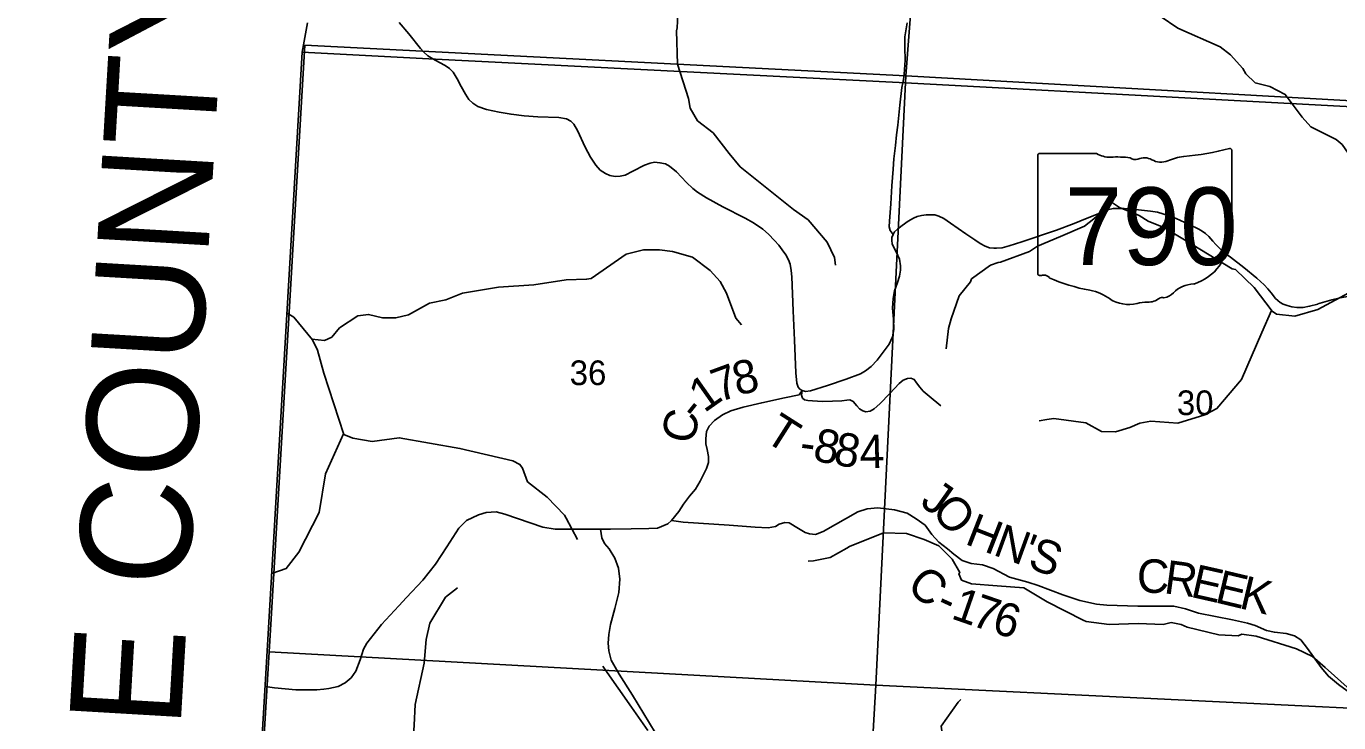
# Model space of a CAD drawing. Extents: x 1878108 to 2183446, y 146837 to 508383.
# Drawn here: x 2007505 to 2019274, y 240009 to 246251 of the extents above; entities that cross this region are included whole.
import ezdxf

# ---------------------------------------------------------------- set-up
doc = ezdxf.new("R2010")
doc.units = 0
for name, color, linetype in [('GM_X_Adjacent_County', 7, 'Continuous'), ('GM_X_Adjacent_County_Text', 7, 'Continuous'), ('GM_X_County', 7, 'Continuous'), ('GM_X_County_Road', 7, 'Continuous'), ('GM_X_County_Road_Text', 7, 'Continuous'), ('GM_X_Minor_River', 7, 'Continuous'), ('GM_X_Section', 7, 'Continuous'), ('GM_X_Section_Text', 7, 'Continuous'), ('GM_X_State_Location', 7, 'Continuous'), ('GM_X_State_Route', 7, 'Continuous'), ('GM_X_State_Shield', 7, 'Continuous'), ('GM_X_Township', 7, 'Continuous'), ('GM_X_Township_Road', 7, 'Continuous'), ('GM_X_Township_Road_Text', 7, 'Continuous')]:
    doc.layers.add(name, color=color, linetype=linetype)

msp = doc.modelspace()

# ---------------------------------------------------------------- linework, layer by layer
at = {"layer": 'GM_X_Adjacent_County'}
msp.add_lwpolyline([(2010027, 246281), (2009980, 246018), (2009662, 240602), (2009205, 232852), (2009016, 229762), (2008888, 227673)], dxfattribs=at)
at = {"layer": 'GM_X_County'}
msp.add_lwpolyline([(2008888, 227673), (2009016, 229762), (2009205, 232852), (2009662, 240602), (2009980, 246018), (2010027, 246281)], dxfattribs=at)
at = {"layer": 'GM_X_County_Road'}
for points in [[(2012653, 241743), (2012745, 241743), (2012930, 241747), (2013087, 241750), (2013165, 241754), (2013259, 241793), (2013291, 241820), (2013356, 241903), (2013398, 241968), (2013451, 242040), (2013507, 242101), (2013549, 242173), (2013605, 242286), (2013622, 242341), (2013623, 242395), (2013612, 242459), (2013599, 242508), (2013598, 242554), (2013606, 242618), (2013630, 242668), (2013676, 242719), (2013747, 242768), (2013823, 242805), (2013935, 242838), (2014100, 242877), (2014305, 242921), (2014435, 242949), (2014464, 242987)], [(2010845, 241057), (2010913, 241130), (2011060, 241288), (2011175, 241431), (2011275, 241585), (2011384, 241754), (2011452, 241822), (2011559, 241871), (2011629, 241892), (2011720, 241898), (2011796, 241878), (2012138, 241763), (2012249, 241743), (2012455, 241745), (2012653, 241743)], [(2013291, 241820), (2013396, 241806), (2013670, 241788), (2013808, 241780), (2014041, 241763), (2014157, 241756), (2014223, 241768), (2014256, 241789), (2014307, 241804), (2014347, 241800), (2014430, 241750), (2014490, 241715), (2014528, 241702), (2014581, 241697), (2014650, 241722), (2014961, 241899), (2015045, 241927), (2015142, 241934), (2015292, 241917), (2015403, 241886), (2015486, 241836), (2015565, 241780), (2015624, 241697), (2015688, 241627), (2015766, 241566), (2015823, 241521), (2015897, 241464), (2015977, 241435), (2016081, 241425), (2016176, 241390), (2016321, 241315), (2016487, 241268), (2016580, 241239), (2016801, 241154), (2016953, 241105), (2017103, 241073), (2017194, 241062), (2017474, 241055), (2017796, 241053), (2017899, 241031), (2018018, 240992), (2018321, 240931), (2018455, 240902), (2018524, 240879), (2018628, 240836), (2018697, 240820), (2018802, 240808), (2018877, 240787), (2018933, 240753), (2018993, 240675), (2019117, 240503), (2019182, 240425), (2019272, 240353), (2019349, 240295)], [(2012653, 241743), (2012665, 241667), (2012690, 241616), (2012731, 241567), (2012783, 241483), (2012815, 241395), (2012828, 241297), (2012819, 241176), (2012784, 241033), (2012745, 240888), (2012729, 240800), (2012723, 240721), (2012729, 240653), (2012751, 240571), (2012821, 240444), (2012940, 240257), (2013143, 239921)], [(2010173, 240311), (2010219, 240316), (2010301, 240335), (2010365, 240366), (2010418, 240412), (2010459, 240470), (2010498, 240574), (2010528, 240669), (2010558, 240723), (2010691, 240888), (2010845, 241057)], [(2009647, 240334), (2009731, 240322), (2009923, 240305), (2010110, 240304), (2010173, 240311)]]:
    msp.add_lwpolyline(points, dxfattribs=at)
at = {"layer": 'GM_X_Minor_River'}
for points in [[(2012899, 247292), (2013021, 247164), (2013139, 246865), (2013328, 246452), (2013349, 246357), (2013342, 246237), (2013337, 246209), (2013344, 245910), (2013444, 245604), (2013458, 245517), (2013524, 245405), (2013665, 245296), (2013809, 245111), (2013907, 244990), (2014384, 244610), (2014515, 244517), (2014687, 244315), (2014752, 244179), (2014762, 244110)], [(2019824, 243886), (2019842, 244061), (2019813, 244146), (2019757, 244228), (2019721, 244358), (2019656, 244714), (2019472, 244949), (2019305, 245191), (2019251, 245235), (2019023, 245350), (2018946, 245435), (2018794, 245640), (2018657, 245711), (2018526, 245743), (2018441, 245826), (2018414, 245873), (2018304, 245995), (2018210, 246068), (2017832, 246234), (2017672, 246342)], [(2019404, 243884), (2019087, 243714), (2018880, 243652), (2018716, 243671), (2018676, 243699), (2018516, 243910), (2018348, 244070), (2018318, 244076), (2017891, 244336), (2017707, 244447), (2017566, 244503), (2017484, 244555), (2017308, 244627), (2017238, 244675), (2017216, 244685), (2017166, 244599), (2017079, 244526), (2016995, 244460), (2016779, 244367), (2016572, 244280), (2016500, 244232), (2016241, 244137), (2016221, 244135), (2016153, 244111), (2015981, 243986), (2015971, 243962), (2015870, 243835), (2015800, 243628), (2015774, 243542), (2015754, 243359)], [(2010065, 243446), (2010178, 243435), (2010244, 243466), (2010313, 243547), (2010478, 243656), (2010574, 243668), (2010699, 243638), (2010818, 243639), (2010933, 243665), (2011122, 243769), (2011268, 243799), (2011416, 243858), (2011739, 243912), (2012057, 243934), (2012345, 243977), (2012529, 243983), (2012571, 243990), (2012883, 244208), (2013040, 244247), (2013184, 244247), (2013301, 244233), (2013479, 244183), (2013637, 244062), (2013728, 243963), (2013783, 243859), (2013868, 243636), (2013920, 243576)], [(2009844, 243680), (2009904, 243644), (2010070, 243440), (2010117, 243348), (2010173, 243142), (2010352, 242591), (2010432, 242560), (2010607, 242529), (2010850, 242563), (2011394, 242467), (2011869, 242356), (2011932, 242324), (2011955, 242291), (2012001, 242169), (2012177, 242031), (2012331, 241868), (2012345, 241842), (2012447, 241652)], [(2018672, 243705), (2018584, 243507), (2018403, 243084), (2018182, 242824), (2018075, 242768), (2017831, 242693), (2017590, 242713), (2017490, 242694), (2017401, 242655), (2017272, 242615), (2017146, 242619), (2017005, 242698), (2016720, 242737), (2016658, 242727), (2016588, 242715)], [(2010350, 242597), (2010187, 242241), (2010131, 241894), (2009950, 241537), (2009836, 241392), (2009706, 241346)], [(2019378, 240305), (2019154, 240503), (2019038, 240601), (2018897, 240671), (2018533, 240785), (2018405, 240803), (2018372, 240788), (2018198, 240798), (2017914, 240864), (2017862, 240890), (2017771, 240907), (2017699, 240889), (2017475, 240897), (2017216, 240888), (2017010, 240916), (2016984, 240928), (2016661, 241093), (2016451, 241219), (2016210, 241235), (2015982, 241254), (2015892, 241288), (2015868, 241342), (2015876, 241356), (2015808, 241475), (2015688, 241595), (2015558, 241651), (2015399, 241706), (2015191, 241712), (2014886, 241587), (2014864, 241573), (2014714, 241490), (2014565, 241460), (2014517, 241457)], [(2010936, 239283), (2010983, 239988), (2010993, 240173), (2011074, 240543), (2011090, 240755), (2011123, 240900), (2011263, 241134), (2011372, 241219)], [(2013079, 239939), (2012931, 240149), (2012693, 240488), (2012675, 240516)], [(2016124, 236826), (2016201, 236999), (2016317, 237126), (2016400, 237229), (2016414, 237367), (2016389, 237530), (2016420, 237708), (2016509, 237871), (2016520, 237955), (2016375, 238327), (2016304, 238553), (2016216, 239009), (2016140, 239238), (2016077, 239355), (2015806, 239628), (2015782, 239683), (2015775, 239709), (2015734, 239817), (2015709, 239978), (2015861, 240194), (2015886, 240217)]]:
    msp.add_lwpolyline(points, dxfattribs=at)
at = {"layer": 'GM_X_Section'}
for points in [[(2015798, 251134), (2021200, 250855), (2020937, 245497), (2015391, 245807)], [(2010003, 246082), (2015391, 245807), (2015123, 240346), (2009683, 240645), (2009700, 240940)], [(2015391, 245807), (2020937, 245497), (2020547, 240083), (2015123, 240346)], [(2009683, 240645), (2015123, 240346), (2014808, 234903), (2009352, 235098), (2009375, 235533)], [(2015123, 240346), (2020547, 240083), (2020250, 234697), (2014808, 234903)]]:
    msp.add_lwpolyline(points, close=True, dxfattribs=at)
at = {"layer": 'GM_X_State_Route'}
for points in [[(2010850, 246285), (2010934, 246182), (2011039, 246052), (2011070, 246019), (2011105, 245986), (2011150, 245959), (2011211, 245927), (2011262, 245900), (2011300, 245872), (2011332, 245839), (2011369, 245780), (2011406, 245712), (2011443, 245644), (2011474, 245596), (2011510, 245561), (2011555, 245533), (2011631, 245506), (2011745, 245482), (2011852, 245463), (2011971, 245448), (2012093, 245439), (2012280, 245432), (2012349, 245421), (2012387, 245401), (2012415, 245375), (2012447, 245316), (2012517, 245167), (2012564, 245079), (2012611, 245007), (2012652, 244962), (2012698, 244932), (2012737, 244915), (2012786, 244905), (2012831, 244909), (2012875, 244917), (2012945, 244951), (2013050, 245006), (2013100, 245024), (2013138, 245032), (2013187, 245028), (2013236, 245018), (2013274, 244997), (2013335, 244946), (2013425, 244851), (2013482, 244798), (2013525, 244763), (2013604, 244712), (2013750, 244634), (2013950, 244532), (2014026, 244490), (2014109, 244433), (2014160, 244387), (2014214, 244332), (2014253, 244289), (2014284, 244248), (2014315, 244203), (2014339, 244158), (2014354, 244118), (2014365, 244063), (2014371, 244005), (2014377, 243853), (2014382, 243701), (2014394, 243439), (2014405, 243146), (2014414, 243053), (2014427, 243016), (2014442, 243000), (2014464, 242987), (2014492, 242979), (2014536, 242985), (2014690, 243032), (2014856, 243088), (2014985, 243137), (2015032, 243163), (2015082, 243202), (2015136, 243259), (2015244, 243401), (2015273, 243468), (2015284, 243534), (2015282, 243626), (2015274, 243724), (2015278, 243811), (2015292, 243881), (2015317, 243955), (2015335, 244011), (2015344, 244064), (2015343, 244104), (2015334, 244164), (2015308, 244224), (2015271, 244298), (2015266, 244335), (2015266, 244359), (2015278, 244386), (2015290, 244409), (2015318, 244432), (2015360, 244466), (2015413, 244503), (2015460, 244530), (2015495, 244545), (2015532, 244555), (2015575, 244562), (2015616, 244562), (2015652, 244560), (2015687, 244550), (2015733, 244528), (2015793, 244487), (2015929, 244392), (2016011, 244337), (2016060, 244303), (2016105, 244280), (2016142, 244266), (2016181, 244262), (2016206, 244261), (2016257, 244266), (2016318, 244283), (2016432, 244319), (2016744, 244424), (2016902, 244484), (2017002, 244525), (2017161, 244589), (2017202, 244607), (2017251, 244617), (2017298, 244619), (2017350, 244619), (2017451, 244610), (2017586, 244594), (2017648, 244584), (2017697, 244571), (2017816, 244527), (2017934, 244475), (2018019, 244434), (2018050, 244416), (2018080, 244395), (2018109, 244366), (2018144, 244325), (2018172, 244295), (2018205, 244262), (2018235, 244235), (2018263, 244213), (2018303, 244183), (2018424, 244088), (2018539, 243992), (2018605, 243933), (2018639, 243897), (2018667, 243863), (2018708, 243810), (2018748, 243775), (2018775, 243759), (2018812, 243747), (2018854, 243735), (2018900, 243731), (2018956, 243731), (2019013, 243741), (2019086, 243761), (2019087, 243762)], [(2019087, 243762), (2019212, 243800), (2019286, 243818), (2019372, 243833), (2019443, 243843), (2019495, 243846), (2019782, 243838), (2019941, 243831), (2020017, 243829), (2020167, 243824), (2020309, 243823), (2020383, 243828), (2020450, 243835), (2020515, 243846), (2020584, 243863), (2020628, 243876), (2020681, 243893), (2020699, 243900)]]:
    msp.add_lwpolyline(points, dxfattribs=at)
at = {"layer": 'GM_X_State_Shield'}
for p, q in [((2016576, 245093), (2016576, 244037)), ((2017102, 245111), (2016593, 245111)), ((2018316, 244585), (2018316, 245138)), ((2018316, 244585), (2018316, 244585))]:
    msp.add_line(p, q, dxfattribs=at)
for centre, major_axis, start_param, end_param in [((2016596, 245096), (20.2, 0), 1.712693, 3.28349), ((2017224, 245234), (196, 0), 4.042523, 4.731795), ((2017289, 244518), (702, 0), 1.404758, 1.657858), ((2017448, 245101), (56.4, 0), 3.836095, 5.185415), ((2017531, 244979), (117, 0), 0.950623, 2.079405), ((2017682, 245146), (141, 0), 4.081561, 5.145723), ((2017931, 244789), (371, 0), 1.699011, 2.107814), ((2017696, 246552), (1845, 0), 4.814394, 5.042369), ((2018297, 245140), (19.4, 0), 6.141152, 7.989035), ((2018295, 244583), (20.7, 0), 5.05454, 6.418171), ((2018311, 244544), (30, 0), 1.883978, 3.671073), ((2018121, 244474), (180, 0), 5.934695, 6.695948), ((2018385, 244354), (131, 0), 2.387724, 3.262537), ((2017799, 244283), (462, 0), 5.101752, 6.440018), ((2016596, 244034), (20.3, 0), 3.00124, 4.508301), ((2016599, 244142), (155, 0), 4.665946, 4.897461), ((2016631, 243976), (56, 0), 0.519207, 1.627899), ((2017337, 244925), (1333, 0), 4.195997, 4.488961), ((2016940, 243562), (417, 0), 0.823519, 1.323587), ((2017994, 243740), (253, 0), 1.647645, 2.488434), ((2017391, 243970), (265, 0), 4.026481, 4.996735), ((2017544, 243605), (217, 0), 1.495662, 1.94098), ((2017563, 243891), (141, 0), 4.691044, 5.507374), ((2017691, 243789), (39.7, 0), 1.147584, 2.315152), ((2017674, 243934), (149, 0), 4.937069, 5.64225)]:
    msp.add_ellipse(centre, major_axis=major_axis, ratio=0.8, start_param=start_param, end_param=end_param, dxfattribs=at)
at = {"layer": 'GM_X_Township'}
for points in [[(2037712, 249015), (2037354, 244623), (2033284, 244833), (2031899, 244904), (2029007, 245047), (2027678, 245113), (2023806, 245304), (2020898, 245447), (2015331, 245746), (2011114, 245960), (2009980, 246018), (2010027, 246281)], [(2008888, 227673), (2009016, 229762), (2009205, 232852), (2009662, 240602), (2009980, 246018), (2011114, 245960), (2015331, 245746), (2020898, 245447), (2023806, 245304), (2027678, 245113), (2029007, 245047), (2031899, 244904), (2033284, 244833), (2037354, 244623), (2037219, 242509), (2037025, 239474), (2036924, 237810), (2036687, 233905), (2036623, 232849), (2036493, 230741), (2036351, 228419), (2036235, 226946)]]:
    msp.add_lwpolyline(points, dxfattribs=at)
at = {"layer": 'GM_X_Township_Road'}
for points in [[(2015373, 245793), (2015378, 245822), (2015386, 245947), (2015384, 246060), (2015384, 246157), (2015404, 246283)], [(2015278, 244386), (2015251, 244420), (2015243, 244454), (2015247, 244504), (2015259, 244659), (2015267, 244821), (2015279, 244970), (2015286, 245062), (2015299, 245182), (2015309, 245279), (2015320, 245365), (2015337, 245543), (2015356, 245702), (2015364, 245744), (2015373, 245793)], [(2014464, 242987), (2014456, 242945), (2014466, 242919), (2014485, 242903), (2014512, 242897), (2014556, 242893), (2014644, 242888), (2014734, 242891), (2014819, 242894), (2014864, 242901), (2014891, 242903), (2014920, 242888), (2014952, 242849), (2014978, 242821), (2015008, 242803), (2015035, 242796), (2015071, 242801), (2015109, 242821), (2015158, 242866), (2015250, 242960), (2015333, 243050), (2015369, 243078), (2015406, 243095), (2015436, 243098), (2015467, 243085), (2015487, 243056), (2015519, 243016), (2015549, 242982), (2015602, 242935), (2015707, 242850)]]:
    msp.add_lwpolyline(points, dxfattribs=at)

# ---------------------------------------------------------------- texts
at = {"layer": 'GM_X_Adjacent_County_Text'}
msp.add_text('LAWRENCE COUNTY', height=1000, rotation=86.6481, dxfattribs=at).set_placement((2008496, 233275))
at = {"layer": 'GM_X_County_Road_Text'}
for s, rotation, p in [('7', 20.1446, (2013716, 242877)), ('8', 14.0186, (2013880, 242938)), ('1', 35.1341, (2013584, 242781)), ('-', 51.3344, (2013524, 242701)), ('C', 77.1489, (2013485, 242495)), ('J', 324.8161, (2015509, 241963)), ('O', 312.4504, (2015611, 241894)), ('H', 338.6262, (2015912, 241615)), ('N', 340.0241, (2016165, 241516)), ('S', 339.5641, (2016474, 241403)), ("'", 339.6384, (2016413, 241426)), ('C', 358.3976, (2017461, 241177)), ('R', 352.3609, (2017699, 241171)), ('E', 347.2922, (2017936, 241139)), ('C', 320.9705, (2015386, 241209)), ('E', 346.5843, (2018154, 241090)), ('K', 346.5848, (2018372, 241038)), ('1', 340.8123, (2015788, 240947)), ('-', 335.3927, (2015648, 241010)), ('7', 341.1906, (2015965, 240886)), ('6', 343.3419, (2016152, 240822))]:
    msp.add_text(s, height=300, rotation=rotation, dxfattribs=at).set_placement(p)
at = {"layer": 'GM_X_Section_Text'}
for s, p in [('36', (2012378, 243035)), ('30', (2017823, 242766))]:
    msp.add_text(s, height=221, rotation=0, dxfattribs=at).set_placement(p)
at = {"layer": 'GM_X_State_Location'}
for s in ['s', 'r']:
    msp.add_text(s, height=1, dxfattribs=at).set_placement((2017426, 244495))
msp.add_text('790', height=1, rotation=0, dxfattribs=at).set_placement((2017073, 244422))
at = {"layer": 'GM_X_State_Shield'}
msp.add_text('790', height=696.1, dxfattribs=at).set_placement((2016816, 244111))
at = {"layer": 'GM_X_Township_Road_Text'}
for s, rotation, p in [('T', 327.5165, (2014109, 242545)), ('8', 349.2371, (2014549, 242361)), ('8', 349.7108, (2014733, 242326)), ('4', 1.3983, (2014981, 242288)), ('-', 352.4158, (2014431, 242377))]:
    msp.add_text(s, height=300, rotation=rotation, dxfattribs=at).set_placement(p)

doc.saveas('drawing.dxf')
